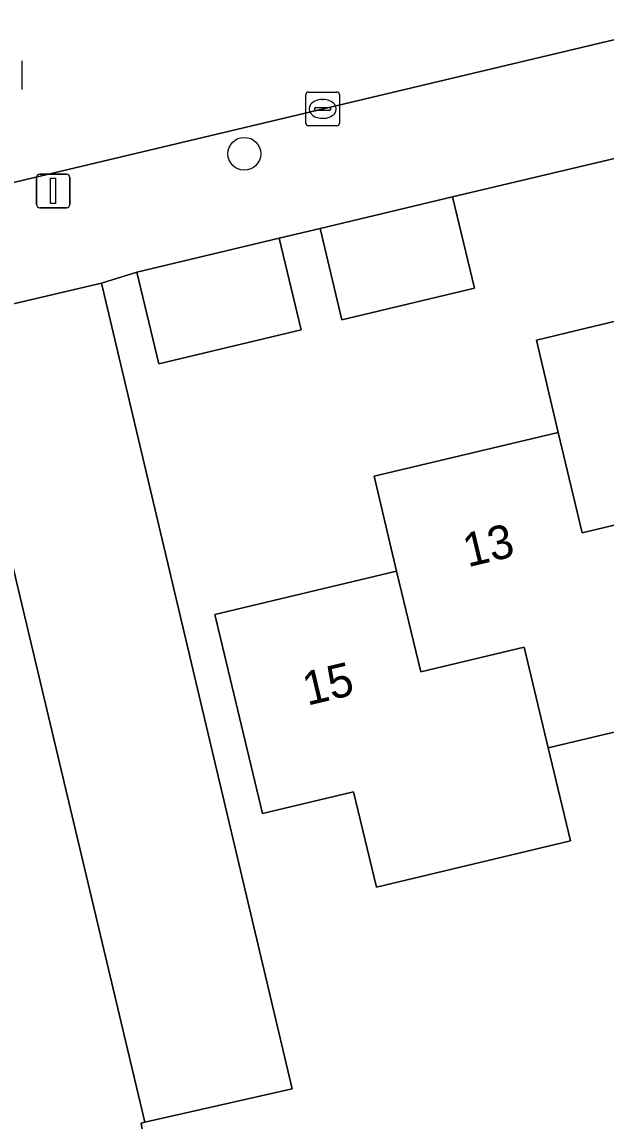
# Model space of a CAD drawing. Extents: x 158031 to 159244, y 380104 to 381214.
# Drawn here: x 158623.26 to 158640.63, y 380476.42 to 380509.11 of the extents above; entities that cross this region are included whole.
import ezdxf

# ---------------------------------------------------------------- set-up
doc = ezdxf.new("R2010")
doc.units = 0
for name, color, linetype in [('IMGEO_Boom', 7, 'Continuous'), ('IMGEO_Erf', 7, 'Continuous'), ('IMGEO_Hek', 7, 'Continuous'), ('IMGEO_Kolk', 7, 'Continuous'), ('IMGEO_Lichtmast', 7, 'Continuous'), ('IMGEO_Pand', 7, 'Continuous'), ('IMGEO_Pand_nummerreeks', 7, 'Continuous'), ('IMGEO_Parkeervlak_open', 7, 'Continuous'), ('IMGEO_Rijbaan_lokaal_open', 7, 'Continuous'), ('IMGEO_Rioolput', 7, 'Continuous'), ('IMGEO_Voetpad_open', 7, 'Continuous')]:
    doc.layers.add(name, color=color, linetype=linetype)

msp = doc.modelspace()

# ---------------------------------------------------------------- linework, layer by layer
at = {"layer": 'IMGEO_Boom'}
msp.add_circle((158629.869, 380505.187), 0.489, dxfattribs=at)
at = {"layer": 'IMGEO_Erf'}
for points in [[(158655.623, 380508.533), (158636.06, 380503.911), (158636.711, 380501.187), (158632.772, 380500.245), (158632.121, 380502.969), (158630.905, 380502.678), (158631.556, 380499.955), (158627.325, 380498.943), (158626.674, 380501.666), (158625.623, 380501.336), (158631.297, 380477.381), (158626.911, 380476.381), (158626.804, 380476.357), (158626.881, 380475.872), (158626.673, 380475.831), (158627.993, 380470.342), (158630.604, 380459.446), (158630.649, 380458.734), (158641.564, 380414.924)], [(158644.421, 380488.828), (158638.906, 380487.515), (158639.565, 380484.751), (158633.796, 380483.377), (158633.121, 380486.21), (158630.408, 380485.564), (158628.997, 380491.488), (158634.4, 380492.775), (158633.728, 380495.594), (158639.207, 380496.899), (158638.559, 380499.642), (158640.031, 380500), (158644.022, 380500.951)]]:
    msp.add_lwpolyline(points, dxfattribs=at)
at = {"layer": 'IMGEO_Hek'}
for points in [[(158626.674, 380501.666), (158625.623, 380501.336)], [(158625.623, 380501.336), (158631.297, 380477.381), (158626.911, 380476.381)]]:
    msp.add_lwpolyline(points, dxfattribs=at)
at = {"layer": 'IMGEO_Kolk'}
for p, q in [((158631.698, 380506.095), (158631.698, 380506.947)), ((158631.773, 380507.021), (158632.625, 380507.021)), ((158632.186, 380506.801), (158632.211, 380506.801)), ((158632.699, 380506.947), (158632.699, 380506.095)), ((158631.957, 380506.515), (158631.957, 380506.527)), ((158632.395, 380506.478), (158631.997, 380506.478)), ((158632, 380506.564), (158632.398, 380506.564)), ((158632.441, 380506.527), (158632.441, 380506.515)), ((158632.209, 380506.241), (158632.184, 380506.241)), ((158632.625, 380506.021), (158631.773, 380506.021))]:
    msp.add_line(p, q, dxfattribs=at)
for points in [[(158631.698, 380506.095), (158631.698, 380506.947)], [(158631.773, 380507.021), (158632.625, 380507.021)], [(158632.699, 380506.947), (158632.699, 380506.095)], [(158632.625, 380506.021), (158631.773, 380506.021)]]:
    msp.add_lwpolyline(points, dxfattribs=at)
for centre, radius, start, end in [((158631.775, 380506.945), 0.0765, 91.552, 178.448), ((158631.775, 380506.945), 0.0765, 91.552, 178.448), ((158632.623, 380506.945), 0.0765, 1.552, 88.448), ((158632.623, 380506.945), 0.0765, 1.552, 88.448), ((158631.997, 380506.524), 0.0403, 85.8775, 175.7526), ((158631.994, 380506.514), 0.0366, 178.938, 274.7102), ((158632.398, 380506.521), 0.043, 264.8664, 352.4533), ((158632.402, 380506.526), 0.0386, 1.7309, 96.639), ((158631.775, 380506.097), 0.0765, 181.552, 268.448), ((158631.775, 380506.097), 0.0765, 181.552, 268.448), ((158632.623, 380506.097), 0.0765, 271.552, 358.448), ((158632.623, 380506.097), 0.0765, 271.552, 358.448)]:
    msp.add_arc(centre, radius, start, end, dxfattribs=at)
for centre, major_axis, ratio, start_param, end_param in [((158632.185, 380506.521), (-0.387, 0.002), 0.722429, 4.712389, 7.853982), ((158632.21, 380506.521), (-0.39, 0.002), 0.717154, 1.570796, 4.712389)]:
    msp.add_ellipse(centre, major_axis=major_axis, ratio=ratio, start_param=start_param, end_param=end_param, dxfattribs=at)
at = {"layer": 'IMGEO_Lichtmast'}
for p, q in [((158623.788, 380504.583), (158624.578, 380504.583)), ((158624.578, 380504.583), (158623.788, 380504.583)), ((158623.688, 380503.683), (158623.688, 380504.483)), ((158623.688, 380504.483), (158623.688, 380503.683)), ((158624.678, 380504.483), (158624.678, 380503.683)), ((158624.678, 380503.683), (158624.678, 380504.483)), ((158624.578, 380503.583), (158623.788, 380503.583)), ((158623.788, 380503.583), (158624.578, 380503.583))]:
    msp.add_line(p, q, dxfattribs=at)
msp.add_lwpolyline([(158624.108, 380504.458), (158624.258, 380504.458), (158624.258, 380503.708), (158624.108, 380503.708), (158624.108, 380504.458)], dxfattribs=at)
for centre, start, end in [((158623.788, 380504.483), 90, 180), ((158623.788, 380504.483), 90, 180), ((158624.578, 380504.483), 0, 90), ((158624.578, 380504.483), 360, 90), ((158623.788, 380503.683), 180, 270), ((158623.788, 380503.683), 180, 270), ((158624.578, 380503.683), 270, 0), ((158624.578, 380503.683), 270, 0)]:
    msp.add_arc(centre, 0.1, start, end, dxfattribs=at)
at = {"layer": 'IMGEO_Pand'}
for points in [[(158632.121, 380502.969), (158632.772, 380500.245), (158636.711, 380501.187), (158636.06, 380503.911)], [(158646.685, 380502.966), (158643.711, 380502.257), (158644.022, 380500.951), (158640.031, 380500), (158638.559, 380499.642), (158639.207, 380496.899), (158639.912, 380493.915), (158643.033, 380494.653), (158643.745, 380491.664), (158649.061, 380492.93), (158647.387, 380500)], [(158630.905, 380502.678), (158626.674, 380501.666), (158627.325, 380498.943), (158631.556, 380499.955)], [(158639.207, 380496.899), (158633.728, 380495.594), (158634.4, 380492.775), (158635.114, 380489.778), (158638.191, 380490.512), (158638.906, 380487.515), (158644.421, 380488.828), (158643.745, 380491.664), (158643.033, 380494.653), (158639.912, 380493.915)], [(158634.4, 380492.775), (158628.997, 380491.488), (158630.408, 380485.564), (158633.121, 380486.21), (158633.796, 380483.377), (158639.565, 380484.751), (158638.906, 380487.515), (158638.191, 380490.512), (158635.114, 380489.778)]]:
    msp.add_lwpolyline(points, close=True, dxfattribs=at)
at = {"layer": 'IMGEO_Parkeervlak_open'}
msp.add_lwpolyline([(158626.911, 380476.381), (158631.297, 380477.381), (158625.623, 380501.336), (158621.222, 380500.303)], close=True, dxfattribs=at)
at = {"layer": 'IMGEO_Rijbaan_lokaal_open'}
for points in [[(158651.329, 380511.074), (158649.95, 380516.879), (158623.075, 380510.483), (158580.936, 380500.512), (158569.608, 380497.828), (158570.966, 380492.021), (158612.772, 380501.896), (158617.159, 380502.945), (158621.203, 380503.911)], [(158613.675, 380498.576), (158614.95, 380493.157), (158616.31, 380487.361), (158618.784, 380476.987), (158620.226, 380470.871), (158620.797, 380468.423), (158621.477, 380465.634), (158623.328, 380458.135), (158625.503, 380458.526), (158630.604, 380459.446), (158627.993, 380470.342), (158626.673, 380475.831), (158626.881, 380475.872), (158626.804, 380476.357), (158626.911, 380476.381), (158621.222, 380500.303), (158617.449, 380499.44)]]:
    msp.add_lwpolyline(points, close=True, dxfattribs=at)
at = {"layer": 'IMGEO_Rioolput'}
msp.add_line((158623.257, 380507.947), (158623.257, 380507.095), dxfattribs=at)
msp.add_lwpolyline([(158623.257, 380507.947), (158623.257, 380507.095)], dxfattribs=at)
at = {"layer": 'IMGEO_Voetpad_open'}
msp.add_lwpolyline([(158673.245, 380516.279), (158656.047, 380512.19), (158651.329, 380511.074), (158621.203, 380503.911), (158617.159, 380502.945), (158617.449, 380499.44), (158621.222, 380500.303), (158625.623, 380501.336), (158626.674, 380501.666), (158630.905, 380502.678), (158632.121, 380502.969), (158636.06, 380503.911), (158655.623, 380508.533), (158659.856, 380509.542)], dxfattribs=at)

# ---------------------------------------------------------------- texts
at = {"layer": 'IMGEO_Pand_nummerreeks'}
for s, rotation, p in [('13', 13.3972, (158636.512, 380492.886)), ('15', 13.3982, (158631.743, 380488.77))]:
    msp.add_text(s, height=1, rotation=rotation, dxfattribs=at).set_placement(p)

doc.saveas('drawing.dxf')
